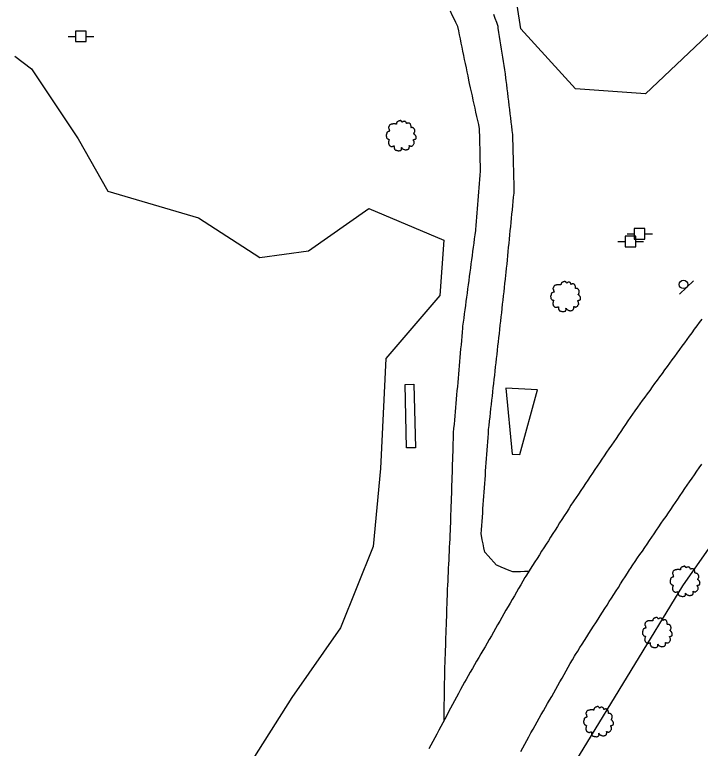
# Model space of a CAD drawing. Extents: x 1901471 to 1963503, y 756461 to 799997.
# Drawn here: x 1940178 to 1940341.2, y 780855.9 to 781030.7 of the extents above; entities that cross this region are included whole.
import ezdxf

# ---------------------------------------------------------------- set-up
doc = ezdxf.new("R2010")
doc.units = 0
for name, color, linetype in [('Default', 7, 'Continuous'), ('RD_EX_Bldg', 7, 'Continuous'), ('RD_EX_BldgApp', 7, 'Continuous'), ('RD_EX_Driveway', 7, 'Continuous'), ('RD_EX_Fence_Other', 7, 'Continuous'), ('RD_EX_Misc', 7, 'Continuous'), ('RD_EX_Road', 7, 'Continuous'), ('RD_EX_UT', 7, 'Continuous'), ('RD_EX_VEG', 7, 'Continuous')]:
    doc.layers.add(name, color=color, linetype=linetype)

# ---------------------------------------------------------------- blocks, each defined once
blk = doc.blocks.new('PP')
at = {"layer": 'RD_EX_UT'}
for p, q in [((2.49, 2.51), (-2.51, 2.51)), ((-2.51, 2.51), (-2.51, -2.49)), ((2.49, -2.49), (2.49, 2.51)), ((-5.94, -0.05), (-2.47, -0.05)), ((-2.51, -2.49), (2.49, -2.49)), ((2.42, -0.05), (6.06, -0.05))]:
    blk.add_line(p, q, dxfattribs=at)
blk = doc.blocks.new('T2')
at = {"layer": 'RD_EX_VEG'}
for points in [[(0.05, 7.21), (-0.25, 7.24), (-0.57, 7.14), (-0.82, 7.04), (-1.05, 6.96), (-1.27, 6.86), (-1.57, 6.69), (-1.8, 6.49), (-1.92, 6.24), (-1.97, 6.01), (-2.02, 5.74), (-2.02, 5.56), (-2.15, 5.54), (-2.3, 5.56), (-2.55, 5.64), (-2.8, 5.64), (-3.05, 5.64), (-3.4, 5.61), (-3.75, 5.61), (-4.02, 5.56), (-4.35, 5.51), (-4.72, 5.39), (-5.07, 5.26), (-5.37, 5.01), (-5.62, 4.54), (-5.75, 4.19), (-5.9, 3.94), (-5.75, 3.49), (-5.57, 3.14), (-5.55, 2.94), (-5.47, 2.52), (-5.37, 2.29), (-5.25, 2.09), (-5.32, 2.07), (-5.7, 2.02), (-6, 1.92), (-6.42, 1.69), (-6.64, 1.47), (-6.74, 1.14), (-6.77, 0.79), (-6.87, 0.59), (-6.94, 0.32), (-6.97, 0.24), (-7.02, -0.08), (-6.92, -0.53), (-6.89, -0.88), (-6.77, -1.11), (-6.62, -1.28), (-6.44, -1.53), (-6.05, -1.76), (-5.72, -1.86), (-5.52, -1.88), (-5.7, -2.38), (-5.75, -2.73), (-5.87, -3.13), (-5.87, -3.21), (-5.92, -3.68), (-5.77, -4.01), (-5.7, -4.38), (-5.52, -4.61), (-5.25, -4.91), (-4.92, -5.13), (-4.42, -5.26), (-4.02, -5.23), (-3.45, -5.06), (-3.2, -4.98), (-3.22, -5.16), (-3.2, -5.53), (-3.2, -5.96), (-3.05, -6.28), (-2.95, -6.56), (-2.8, -6.81), (-2.47, -7.03), (-2.07, -7.11), (-1.65, -7.26), (-1.2, -7.33), (-0.7, -7.36), (-0.1, -7.21), (0.18, -7.08), (0.28, -6.91), (0.48, -6.53), (0.43, -6.31), (0.45, -5.71), (0.55, -5.88), (0.73, -6.23), (1.23, -6.53), (1.63, -6.71), (2.1, -6.86), (2.4, -6.93), (2.88, -6.86), (3.25, -6.78), (3.63, -6.66), (3.93, -6.38), (4.1, -6.11), (4.15, -5.83), (4.23, -5.46), (4.28, -5.28)], [(4.28, -5.28), (4.2, -5.11), (4.15, -4.86), (4.23, -4.88), (4.4, -4.93), (4.68, -5.06), (4.9, -5.13), (5.23, -5.11), (5.5, -5.01), (5.95, -4.73), (6.22, -4.26), (6.5, -3.86), (6.57, -3.53), (6.52, -3.31), (6.5, -2.81), (6.3, -2.56), (6.25, -2.43), (6.15, -2.03), (6.22, -1.98), (6.5, -1.93), (6.87, -1.81), (7.15, -1.68), (7.37, -1.51), (7.45, -1.28), (7.42, -0.88), (7.47, -0.48), (7.4, -0.33), (7.3, -0.18), (7.22, 0.02), (7.07, 0.17), (6.97, 0.32), (6.87, 0.42), (6.75, 0.57), (6.57, 0.69), (6.42, 0.74), (6.37, 0.89), (6.52, 1.09), (6.57, 1.19), (6.6, 1.42), (6.82, 1.77), (6.87, 2.17), (6.82, 2.59), (6.77, 2.87), (6.62, 3.14), (6.42, 3.39), (6.3, 3.56), (6.12, 3.69), (5.8, 3.81), (5.55, 3.86), (5.2, 3.86), (5, 3.91), (5.03, 3.96), (5.03, 4.11), (5.03, 4.39), (4.95, 4.84), (4.8, 5.34), (4.8, 5.36), (4.7, 5.61), (4.48, 5.81), (4.3, 5.91), (4.1, 6.04), (3.85, 6.06), (3.55, 6.06), (3.28, 6.01), (3.08, 5.91), (2.9, 5.79), (2.83, 5.94), (2.73, 6.24), (2.68, 6.39), (2.53, 6.56), (2.3, 6.76), (1.85, 6.89), (1.23, 6.81), (0.93, 6.61), (0.78, 6.44), (0.73, 6.56), (0.53, 6.76), (0.43, 6.94), (0.25, 7.06), (0.1, 7.16), (0, 7.21)]]:
    blk.add_spline(points, degree=3, dxfattribs=at)
blk = doc.blocks.new('SIGN')
at = {"layer": 'RD_EX_BldgApp'}
blk.add_line((-4.52, -2.02), (4.48, -2.02), dxfattribs=at)
blk.add_circle((0, 0), 2, dxfattribs=at)

msp = doc.modelspace()

# ---------------------------------------------------------------- linework, layer by layer
at = {"layer": 'RD_EX_Driveway'}
for points in [[(1940280.23, 780862.61), (1940280.25, 780863.61), (1940280.26, 780864.61), (1940280.28, 780865.61), (1940280.29, 780866.61), (1940280.31, 780867.61), (1940280.32, 780868.61), (1940280.33, 780869.61), (1940280.35, 780870.61), (1940280.36, 780871.61), (1940280.38, 780872.61), (1940280.39, 780873.33), (1940280.42, 780874.33), (1940280.45, 780875.33), (1940280.49, 780876.32), (1940280.52, 780877.32), (1940280.55, 780878.32), (1940280.59, 780879.32), (1940280.62, 780880.32), (1940280.65, 780881.32), (1940280.69, 780882.32), (1940280.72, 780883.32), (1940280.75, 780884.32), (1940280.79, 780885.31), (1940280.82, 780886.31), (1940280.85, 780887.31), (1940280.89, 780888.31), (1940280.92, 780889.31), (1940280.95, 780890.31), (1940280.99, 780891.31), (1940281.02, 780892.31), (1940281.05, 780893.31), (1940281.07, 780893.82), (1940281.12, 780894.82), (1940281.17, 780895.82), (1940281.21, 780896.82), (1940281.26, 780897.82), (1940281.31, 780898.82), (1940281.36, 780899.81), (1940281.41, 780900.81), (1940281.46, 780901.81), (1940281.51, 780902.81), (1940281.55, 780903.81), (1940281.6, 780904.81), (1940281.65, 780905.81), (1940281.7, 780906.8), (1940281.75, 780907.8), (1940281.79, 780908.62), (1940281.82, 780909.62), (1940281.85, 780910.62), (1940281.88, 780911.62), (1940281.91, 780912.62), (1940281.95, 780913.62), (1940281.98, 780914.62), (1940282.01, 780915.62), (1940282.04, 780916.62), (1940282.07, 780917.61), (1940282.1, 780918.61), (1940282.14, 780919.61), (1940282.17, 780920.61), (1940282.2, 780921.61), (1940282.23, 780922.61), (1940282.26, 780923.61), (1940282.29, 780924.61), (1940282.33, 780925.61), (1940282.36, 780926.6), (1940282.39, 780927.6), (1940282.42, 780928.6), (1940282.45, 780929.6), (1940282.48, 780930.6), (1940282.5, 780931.13), (1940282.59, 780932.12), (1940282.68, 780933.12), (1940282.76, 780934.12), (1940282.85, 780935.11), (1940282.94, 780936.11), (1940283.03, 780937.1), (1940283.12, 780938.1), (1940283.2, 780939.09), (1940283.29, 780940.09), (1940283.38, 780941.09), (1940283.47, 780942.08), (1940283.55, 780943.08), (1940283.64, 780944.07), (1940283.73, 780945.07), (1940283.82, 780946.07), (1940283.9, 780947.06), (1940283.99, 780948.06), (1940284.08, 780949.05), (1940284.17, 780950.05), (1940284.25, 780951.05), (1940284.34, 780952.04), (1940284.43, 780953.04), (1940284.52, 780954.03), (1940284.61, 780955.03), (1940284.69, 780956.03), (1940284.73, 780956.44), (1940284.86, 780957.43), (1940284.99, 780958.42), (1940285.12, 780959.41), (1940285.26, 780960.4), (1940285.39, 780961.39), (1940285.52, 780962.38), (1940285.65, 780963.37), (1940285.78, 780964.36), (1940285.92, 780965.36), (1940286.05, 780966.35), (1940286.18, 780967.34), (1940286.31, 780968.33), (1940286.44, 780969.32), (1940286.58, 780970.31), (1940286.71, 780971.3), (1940286.84, 780972.29), (1940286.97, 780973.29), (1940287.1, 780974.28), (1940287.23, 780975.27), (1940287.37, 780976.26), (1940287.5, 780977.25), (1940287.63, 780978.24), (1940287.76, 780979.23), (1940287.79, 780979.46), (1940287.87, 780980.45), (1940287.95, 780981.45), (1940288.02, 780982.45), (1940288.1, 780983.44), (1940288.18, 780984.44), (1940288.25, 780985.44), (1940288.33, 780986.43), (1940288.41, 780987.43), (1940288.48, 780988.43), (1940288.56, 780989.43), (1940288.64, 780990.42), (1940288.71, 780991.42), (1940288.79, 780992.42), (1940288.87, 780993.41), (1940288.9, 780993.83), (1940288.88, 780994.83), (1940288.85, 780995.83), (1940288.83, 780996.83), (1940288.81, 780997.83), (1940288.79, 780998.83), (1940288.77, 780999.83), (1940288.75, 781000.83), (1940288.72, 781001.83), (1940288.7, 781002.83), (1940288.69, 781003.5), (1940288.47, 781004.48), (1940288.26, 781005.45), (1940288.04, 781006.43), (1940287.82, 781007.41), (1940287.61, 781008.38), (1940287.39, 781009.36), (1940287.18, 781010.33), (1940286.96, 781011.31), (1940286.74, 781012.28), (1940286.53, 781013.26), (1940286.31, 781014.24), (1940286.13, 781015.08), (1940285.93, 781016.06), (1940285.73, 781017.04), (1940285.53, 781018.02), (1940285.33, 781019), (1940285.13, 781019.98), (1940284.93, 781020.96), (1940284.73, 781021.94), (1940284.53, 781022.91), (1940284.33, 781023.89), (1940284.13, 781024.87), (1940283.93, 781025.85), (1940283.73, 781026.83), (1940283.51, 781027.88), (1940283.07, 781028.78), (1940282.63, 781029.68), (1940282.19, 781030.57), (1940281.75, 781031.47)], [(1940300.38, 780898.05), (1940299.39, 780898.02), (1940298.39, 780897.99), (1940297.39, 780897.97), (1940296.61, 780897.95), (1940295.69, 780898.33), (1940294.76, 780898.71), (1940293.84, 780899.09), (1940292.92, 780899.47), (1940292.7, 780899.56), (1940292.04, 780900.31), (1940291.37, 780901.05), (1940290.71, 780901.8), (1940290.04, 780902.54), (1940289.91, 780902.69), (1940289.72, 780903.67), (1940289.52, 780904.65), (1940289.33, 780905.63), (1940289.14, 780906.61), (1940289.06, 780907.01), (1940289.13, 780908.01), (1940289.2, 780909.01), (1940289.27, 780910), (1940289.34, 780911), (1940289.42, 780912), (1940289.49, 780913), (1940289.56, 780913.99), (1940289.63, 780914.99), (1940289.7, 780915.99), (1940289.77, 780916.98), (1940289.84, 780917.98), (1940289.92, 780918.98), (1940289.99, 780919.97), (1940290.06, 780920.97), (1940290.13, 780921.97), (1940290.2, 780922.96), (1940290.27, 780923.96), (1940290.35, 780924.96), (1940290.42, 780925.95), (1940290.49, 780926.95), (1940290.56, 780927.95), (1940290.63, 780928.94), (1940290.7, 780929.94), (1940290.77, 780930.94), (1940290.84, 780931.87), (1940290.95, 780932.86), (1940291.06, 780933.85), (1940291.17, 780934.85), (1940291.28, 780935.84), (1940291.39, 780936.84), (1940291.51, 780937.83), (1940291.62, 780938.82), (1940291.73, 780939.82), (1940291.84, 780940.81), (1940291.95, 780941.8), (1940292.06, 780942.8), (1940292.17, 780943.79), (1940292.28, 780944.79), (1940292.39, 780945.78), (1940292.5, 780946.77), (1940292.61, 780947.77), (1940292.72, 780948.76), (1940292.83, 780949.75), (1940292.95, 780950.75), (1940293.06, 780951.74), (1940293.17, 780952.74), (1940293.28, 780953.73), (1940293.39, 780954.72), (1940293.5, 780955.72), (1940293.61, 780956.71), (1940293.72, 780957.7), (1940293.83, 780958.7), (1940293.94, 780959.69), (1940294.05, 780960.68), (1940294.16, 780961.68), (1940294.28, 780962.67), (1940294.39, 780963.67), (1940294.5, 780964.66), (1940294.61, 780965.65), (1940294.72, 780966.65), (1940294.83, 780967.64), (1940294.94, 780968.63), (1940295.01, 780969.26), (1940295.11, 780970.26), (1940295.21, 780971.25), (1940295.31, 780972.25), (1940295.4, 780973.24), (1940295.5, 780974.24), (1940295.6, 780975.23), (1940295.7, 780976.23), (1940295.8, 780977.22), (1940295.9, 780978.22), (1940295.99, 780979.21), (1940296.09, 780980.21), (1940296.19, 780981.2), (1940296.29, 780982.2), (1940296.39, 780983.19), (1940296.49, 780984.19), (1940296.59, 780985.18), (1940296.68, 780986.18), (1940296.78, 780987.17), (1940296.88, 780988.16), (1940296.94, 780988.76), (1940296.91, 780989.76), (1940296.89, 780990.76), (1940296.86, 780991.76), (1940296.84, 780992.76), (1940296.81, 780993.76), (1940296.78, 780994.76), (1940296.76, 780995.76), (1940296.73, 780996.76), (1940296.71, 780997.76), (1940296.68, 780998.75), (1940296.66, 780999.75), (1940296.63, 781000.75), (1940296.6, 781001.75), (1940296.59, 781002.11), (1940296.47, 781003.1), (1940296.35, 781004.09), (1940296.23, 781005.09), (1940296.11, 781006.08), (1940295.99, 781007.07), (1940295.87, 781008.06), (1940295.75, 781009.06), (1940295.63, 781010.05), (1940295.52, 781011.04), (1940295.4, 781012.03), (1940295.28, 781013.03), (1940295.16, 781014.02), (1940295.04, 781015.01), (1940294.97, 781015.57), (1940294.82, 781016.56), (1940294.66, 781017.54), (1940294.51, 781018.53), (1940294.36, 781019.52), (1940294.21, 781020.51), (1940294.06, 781021.49), (1940293.9, 781022.48), (1940293.75, 781023.47), (1940293.6, 781024.46), (1940293.45, 781025.45), (1940293.3, 781026.43), (1940293.14, 781027.42), (1940293.08, 781027.84), (1940292.75, 781028.78), (1940292.43, 781029.73), (1940292.1, 781030.67)]]:
    msp.add_lwpolyline(points, dxfattribs=at)
at = {"layer": 'RD_EX_Fence_Other'}
msp.add_lwpolyline([(1940461.47, 781041.96), (1940443.52, 781025.67), (1940435.62, 781017.37), (1940409.01, 780989.5), (1940386.33, 780961.96), (1940368.68, 780939.41), (1940351.58, 780915.52), (1940336.95, 780894.67), (1940312.39, 780854.28), (1940302.33, 780836.05), (1940296.01, 780824.16), (1940286.47, 780802.92), (1940274.41, 780779.66), (1940259.08, 780749.98), (1940250.54, 780732.67), (1940238.92, 780711.23), (1940228.96, 780693.02), (1940217.63, 780676.09), (1940209.63, 780666.03), (1940195.4, 780650.37)], dxfattribs=at)
at = {"layer": 'RD_EX_Misc'}
for points in [[(1940273.07, 780942.65), (1940273.41, 780927.54), (1940271.32, 780927.5), (1940270.98, 780942.6)], [(1940302.49, 780941.29), (1940294.96, 780941.73), (1940296.41, 780926.01), (1940298.29, 780925.92)]]:
    msp.add_lwpolyline(points, close=True, dxfattribs=at)
at = {"layer": 'RD_EX_Road'}
for points in [[(1940341.54, 780958.16), (1940340.95, 780957.35), (1940340.36, 780956.55), (1940339.77, 780955.74), (1940339.18, 780954.93), (1940338.6, 780954.12), (1940338.01, 780953.31), (1940337.42, 780952.5), (1940336.83, 780951.7), (1940336.24, 780950.89), (1940335.65, 780950.08), (1940335.06, 780949.27), (1940334.47, 780948.46), (1940333.89, 780947.66), (1940333.3, 780946.85), (1940332.71, 780946.04), (1940332.12, 780945.23), (1940331.53, 780944.42), (1940330.94, 780943.61), (1940330.35, 780942.81), (1940329.76, 780942), (1940329.18, 780941.19), (1940328.59, 780940.38), (1940328, 780939.57), (1940327.41, 780938.76), (1940326.82, 780937.96), (1940326.23, 780937.15), (1940325.64, 780936.34), (1940325.08, 780935.56), (1940324.52, 780934.73), (1940323.96, 780933.9), (1940323.4, 780933.08), (1940322.84, 780932.25), (1940322.28, 780931.42), (1940321.72, 780930.59), (1940321.16, 780929.76), (1940320.6, 780928.93), (1940320.04, 780928.11), (1940319.48, 780927.28), (1940318.92, 780926.45), (1940318.36, 780925.62), (1940317.8, 780924.79), (1940317.24, 780923.96), (1940316.68, 780923.13), (1940316.12, 780922.31), (1940315.56, 780921.48), (1940315, 780920.65), (1940314.44, 780919.82), (1940313.88, 780918.99), (1940313.32, 780918.16), (1940312.76, 780917.34), (1940312.2, 780916.51), (1940311.64, 780915.68), (1940311.08, 780914.85), (1940310.96, 780914.67), (1940310.42, 780913.83), (1940309.89, 780912.99), (1940309.35, 780912.14), (1940308.81, 780911.3), (1940308.28, 780910.46), (1940307.74, 780909.61), (1940307.2, 780908.77), (1940306.67, 780907.92), (1940306.13, 780907.08), (1940305.59, 780906.24), (1940305.06, 780905.39), (1940304.52, 780904.55), (1940303.98, 780903.71), (1940303.45, 780902.86), (1940302.91, 780902.02), (1940302.37, 780901.17), (1940301.84, 780900.33), (1940301.3, 780899.49), (1940300.76, 780898.64), (1940300.23, 780897.8), (1940299.69, 780896.96), (1940299.47, 780896.61), (1940298.97, 780895.74), (1940298.47, 780894.87), (1940297.97, 780894.01), (1940297.47, 780893.14), (1940296.97, 780892.28), (1940296.47, 780891.41), (1940295.97, 780890.54), (1940295.47, 780889.68), (1940294.97, 780888.81), (1940294.47, 780887.95), (1940293.97, 780887.08), (1940293.48, 780886.21), (1940292.98, 780885.35), (1940292.48, 780884.48), (1940291.98, 780883.61), (1940291.48, 780882.75), (1940290.98, 780881.88), (1940290.48, 780881.02), (1940289.98, 780880.15), (1940289.48, 780879.28), (1940288.98, 780878.42), (1940288.48, 780877.55), (1940287.98, 780876.69), (1940287.48, 780875.82), (1940286.98, 780874.95), (1940286.48, 780874.09), (1940285.99, 780873.22), (1940285.49, 780872.36), (1940285.1, 780871.69), (1940284.63, 780870.8), (1940284.16, 780869.92), (1940283.68, 780869.04), (1940283.21, 780868.16), (1940282.74, 780867.28), (1940282.27, 780866.4), (1940281.79, 780865.52), (1940281.32, 780864.64), (1940280.85, 780863.76), (1940280.38, 780862.88), (1940279.9, 780862), (1940279.43, 780861.11), (1940278.96, 780860.23), (1940278.49, 780859.35), (1940278.01, 780858.47), (1940277.54, 780857.59), (1940277.07, 780856.71), (1940276.6, 780855.83)], [(1940298.53, 780855.18), (1940299, 780856.06), (1940299.46, 780856.95), (1940299.93, 780857.83), (1940300.39, 780858.72), (1940300.9, 780859.62), (1940301.4, 780860.49), (1940301.89, 780861.36), (1940302.38, 780862.23), (1940302.88, 780863.1), (1940303.37, 780863.97), (1940303.86, 780864.84), (1940304.36, 780865.71), (1940304.85, 780866.58), (1940305.34, 780867.45), (1940305.84, 780868.32), (1940306.33, 780869.19), (1940306.82, 780870.06), (1940307.32, 780870.93), (1940307.81, 780871.8), (1940308.3, 780872.67), (1940308.8, 780873.54), (1940309.29, 780874.41), (1940309.78, 780875.28), (1940310.28, 780876.14), (1940310.77, 780877.01), (1940311.26, 780877.88), (1940311.5, 780878.25), (1940312.03, 780879.09), (1940312.57, 780879.94), (1940313.11, 780880.78), (1940313.65, 780881.62), (1940314.18, 780882.47), (1940314.72, 780883.31), (1940315.26, 780884.15), (1940315.8, 780885), (1940316.33, 780885.84), (1940316.87, 780886.68), (1940317.41, 780887.53), (1940317.95, 780888.37), (1940318.48, 780889.21), (1940319.02, 780890.06), (1940319.56, 780890.9), (1940320.09, 780891.74), (1940320.63, 780892.59), (1940321.17, 780893.43), (1940321.71, 780894.27), (1940322.24, 780895.12), (1940322.78, 780895.96), (1940323.32, 780896.8), (1940323.86, 780897.65), (1940324.39, 780898.49), (1940324.6, 780898.79), (1940325.16, 780899.62), (1940325.72, 780900.44), (1940326.29, 780901.27), (1940326.85, 780902.09), (1940327.42, 780902.92), (1940327.98, 780903.75), (1940328.54, 780904.57), (1940329.11, 780905.4), (1940329.67, 780906.23), (1940330.23, 780907.05), (1940330.8, 780907.88), (1940331.36, 780908.7), (1940331.92, 780909.53), (1940332.49, 780910.36), (1940333.05, 780911.18), (1940333.61, 780912.01), (1940334.18, 780912.83), (1940334.74, 780913.66), (1940335.3, 780914.49), (1940335.87, 780915.31), (1940336.43, 780916.14), (1940336.99, 780916.96), (1940337.56, 780917.79), (1940338.12, 780918.62), (1940338.68, 780919.44), (1940339.25, 780920.27), (1940339.81, 780921.09), (1940340.38, 780921.92), (1940340.97, 780922.76), (1940341.54, 780923.58)]]:
    msp.add_lwpolyline(points, dxfattribs=at)
at = {"layer": 'RD_EX_VEG'}
for points in [[(1940359.49, 781031.94), (1940345.84, 781028.55), (1940328.19, 781011.79), (1940311.51, 781012.96), (1940298.48, 781027.32), (1940295.87, 781044.31)], [(1940178.04, 781020.8), (1940182.05, 781017.79), (1940193.12, 781001.06), (1940200.19, 780988.62), (1940221.78, 780982.28), (1940236.39, 780972.8), (1940247.99, 780974.45), (1940262.29, 780984.51), (1940280.2, 780976.96), (1940279.26, 780963.8), (1940266.36, 780948.8), (1940265.11, 780922.58), (1940263.33, 780904.01), (1940255.61, 780884.66), (1940243.99, 780868.05), (1940228.14, 780842.94), (1940220.49, 780826.17), (1940215.71, 780814.63), (1940202.91, 780800.79), (1940189.13, 780787.01), (1940188.13, 780775.33), (1940183.49, 780757.43), (1940186.58, 780743.14)]]:
    msp.add_lwpolyline(points, dxfattribs=at)

# ---------------------------------------------------------------- block references
at = {"layer": 'Default', "xscale": 0.5039370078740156, "yscale": 0.5039370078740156}
for p in [(1940193.8, 781025.5), (1940326.77, 780978.48), (1940324.61, 780976.63)]:
    msp.add_blockref('PP', p, dxfattribs=at)
at = {"layer": 'RD_EX_Bldg', "xscale": 0.5039370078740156, "yscale": 0.5039370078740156, "rotation": 43.41196300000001}
msp.add_blockref('SIGN', (1940337.22, 780966.43), dxfattribs=at)
at = {"layer": 'RD_EX_VEG', "xscale": 0.4921259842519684, "yscale": 0.4921259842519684}
for p in [(1940269.9, 781001.87), (1940309.04, 780963.56), (1940337.47, 780895.74), (1940330.88, 780883.56), (1940316.88, 780862.33)]:
    msp.add_blockref('T2', p, dxfattribs=at)

doc.saveas('drawing.dxf')
